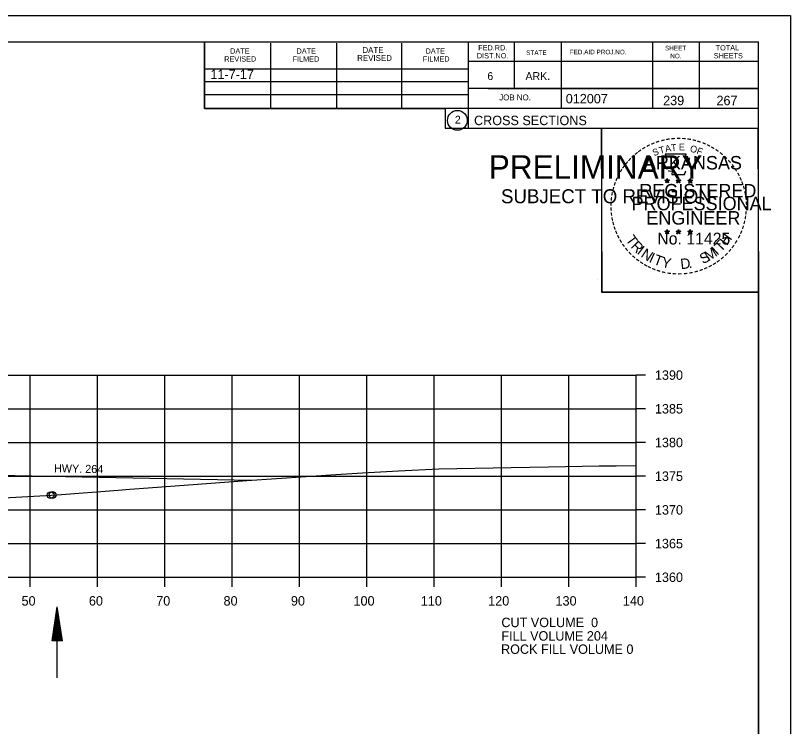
# Model space of a CAD drawing. Extents: x 1374311 to 1383814, y 384102 to 406278.
# Drawn here: x 1382687.9 to 1382803, y 403612.9 to 403718.4 of the extents above; entities that cross this region are included whole.
import ezdxf

# ---------------------------------------------------------------- set-up
doc = ezdxf.new("R2010")
doc.units = 0
for name, color, linetype in [('R_Axis', 7, 'Continuous'), ('R_Axis Annot', 7, 'Continuous'), ('R_Border', 7, 'Continuous'), ('R_Border PE', 7, 'Continuous'), ('R_Border Prem', 7, 'Continuous'), ('R_Draft', 7, 'Continuous'), ('R_Exist Surface', 7, 'Continuous'), ('R_Fin Surface', 7, 'Continuous'), ('R_Grid', 7, 'Continuous'), ('R_No Plot', 7, 'Continuous'), ('R_Water', 7, 'Continuous'), ('R_Xsect Slope', 7, 'Continuous')]:
    doc.layers.add(name, color=color, linetype=linetype)

msp = doc.modelspace()

# ---------------------------------------------------------------- linework, layer by layer
at = {"layer": 'R_Axis'}
for p, q in [((1382780.07, 403635.02), (1382780.07, 403665.02)), ((1382781.47, 403665.02), (1382780.07, 403665.02)), ((1382781.47, 403660.02), (1382780.07, 403660.02)), ((1382781.47, 403655.02), (1382780.07, 403655.02)), ((1382781.47, 403650.02), (1382780.07, 403650.02)), ((1382781.47, 403645.02), (1382780.07, 403645.02)), ((1382781.47, 403640.02), (1382780.07, 403640.02)), ((1382500.07, 403635.02), (1382780.07, 403635.02)), ((1382690.07, 403633.62), (1382690.07, 403635.02)), ((1382700.07, 403633.62), (1382700.07, 403635.02)), ((1382710.07, 403633.62), (1382710.07, 403635.02)), ((1382720.07, 403633.62), (1382720.07, 403635.02)), ((1382730.07, 403633.62), (1382730.07, 403635.02)), ((1382740.07, 403633.62), (1382740.07, 403635.02)), ((1382750.07, 403633.62), (1382750.07, 403635.02)), ((1382760.07, 403633.62), (1382760.07, 403635.02)), ((1382770.07, 403633.62), (1382770.07, 403635.02)), ((1382780.07, 403633.62), (1382780.07, 403635.02)), ((1382781.47, 403635.02), (1382780.07, 403635.02))]:
    msp.add_line(p, q, dxfattribs=at)
at = {"layer": 'R_Border'}
for p, q in [((1382482.07, 403714.48), (1382798.25, 403714.48)), ((1382715.99, 403704.6), (1382715.99, 403714.48)), ((1382725.85, 403704.6), (1382725.85, 403714.28)), ((1382735.61, 403704.6), (1382735.61, 403714.28)), ((1382745.29, 403704.6), (1382745.29, 403714.28)), ((1382755.15, 403714.48), (1382755.15, 403701.68)), ((1382761.99, 403714.48), (1382761.99, 403707.54)), ((1382768.93, 403714.48), (1382768.93, 403704.6)), ((1382782.51, 403714.48), (1382782.51, 403704.6)), ((1382789.45, 403714.48), (1382789.45, 403704.6)), ((1382798.25, 403509.02), (1382798.25, 403714.48)), ((1382798.25, 403711.54), (1382755.15, 403711.54)), ((1382798.25, 403711.56), (1382798.25, 403711.56)), ((1382715.99, 403710.46), (1382755.15, 403710.46)), ((1382715.99, 403708.6), (1382755.15, 403708.6)), ((1382715.99, 403704.6), (1382715.99, 403706.66)), ((1382715.99, 403706.66), (1382755.15, 403706.66)), ((1382798.25, 403707.54), (1382755.15, 403707.54)), ((1382758.11, 403707.54), (1382798.25, 403707.54)), ((1382798.25, 403704.6), (1382715.99, 403704.6)), ((1382755.15, 403701.68), (1382798.25, 403701.68))]:
    msp.add_line(p, q, dxfattribs=at)
msp.add_circle((1382753.54, 403702.82), 1.47, dxfattribs=at)
at = {"layer": 'R_Border PE'}
for p, q in [((1382784.69, 403694.19), (1382784.64, 403693.94)), ((1382784.69, 403693.83), (1382784.69, 403694.19)), ((1382784.69, 403694.19), (1382784.73, 403693.94)), ((1382786.36, 403694.19), (1382786.31, 403693.94)), ((1382786.36, 403693.83), (1382786.36, 403694.19)), ((1382786.36, 403694.19), (1382786.4, 403693.94)), ((1382788.12, 403694.18), (1382788.08, 403693.93)), ((1382788.12, 403693.82), (1382788.12, 403694.18)), ((1382788.12, 403694.18), (1382788.17, 403693.93)), ((1382784.34, 403693.94), (1382784.69, 403693.83)), ((1382784.34, 403693.94), (1382784.59, 403693.89)), ((1382784.34, 403693.94), (1382784.57, 403693.82)), ((1382784.47, 403693.53), (1382784.69, 403693.83)), ((1382784.47, 403693.53), (1382784.6, 403693.77)), ((1382784.47, 403693.53), (1382784.68, 403693.75)), ((1382784.9, 403693.53), (1382784.68, 403693.74)), ((1382785.03, 403693.94), (1382784.69, 403693.83)), ((1382784.9, 403693.53), (1382784.69, 403693.83)), ((1382785.03, 403693.94), (1382784.75, 403693.89)), ((1382784.9, 403693.53), (1382784.76, 403693.82)), ((1382785.03, 403693.94), (1382784.83, 403693.84)), ((1382786.01, 403693.94), (1382786.36, 403693.83)), ((1382786.01, 403693.94), (1382786.26, 403693.89)), ((1382786.01, 403693.94), (1382786.24, 403693.82)), ((1382786.14, 403693.53), (1382786.36, 403693.83)), ((1382786.14, 403693.53), (1382786.27, 403693.77)), ((1382786.14, 403693.53), (1382786.35, 403693.75)), ((1382786.57, 403693.53), (1382786.35, 403693.74)), ((1382786.7, 403693.94), (1382786.36, 403693.83)), ((1382786.57, 403693.53), (1382786.36, 403693.83)), ((1382786.7, 403693.94), (1382786.42, 403693.89)), ((1382786.57, 403693.53), (1382786.43, 403693.82)), ((1382786.7, 403693.94), (1382786.5, 403693.84)), ((1382787.77, 403693.93), (1382788.12, 403693.82)), ((1382787.77, 403693.93), (1382788.02, 403693.88)), ((1382787.77, 403693.93), (1382788.01, 403693.8)), ((1382787.9, 403693.52), (1382788.12, 403693.82)), ((1382787.9, 403693.52), (1382788.03, 403693.76)), ((1382787.9, 403693.52), (1382788.12, 403693.74)), ((1382788.47, 403693.93), (1382788.12, 403693.82)), ((1382788.33, 403693.52), (1382788.12, 403693.82)), ((1382788.33, 403693.52), (1382788.12, 403693.73)), ((1382788.47, 403693.93), (1382788.18, 403693.88)), ((1382788.33, 403693.52), (1382788.2, 403693.81)), ((1382788.47, 403693.93), (1382788.26, 403693.82)), ((1382784.33, 403686.37), (1382784.68, 403686.25)), ((1382784.33, 403686.37), (1382784.59, 403686.32)), ((1382784.33, 403686.37), (1382784.57, 403686.24)), ((1382784.47, 403685.96), (1382784.68, 403686.25)), ((1382784.47, 403685.96), (1382784.59, 403686.2)), ((1382784.47, 403685.96), (1382784.68, 403686.17)), ((1382784.68, 403686.62), (1382784.64, 403686.37)), ((1382784.68, 403686.25), (1382784.68, 403686.62)), ((1382784.68, 403686.62), (1382784.73, 403686.37)), ((1382785.03, 403686.37), (1382784.68, 403686.25)), ((1382784.89, 403685.96), (1382784.68, 403686.25)), ((1382784.89, 403685.96), (1382784.68, 403686.17)), ((1382785.03, 403686.37), (1382784.74, 403686.32)), ((1382784.89, 403685.96), (1382784.76, 403686.25)), ((1382785.03, 403686.37), (1382784.82, 403686.26)), ((1382786, 403686.37), (1382786.35, 403686.25)), ((1382786, 403686.37), (1382786.25, 403686.32)), ((1382786, 403686.37), (1382786.24, 403686.24)), ((1382786.13, 403685.96), (1382786.35, 403686.25)), ((1382786.13, 403685.96), (1382786.26, 403686.2)), ((1382786.13, 403685.96), (1382786.35, 403686.17)), ((1382786.35, 403686.62), (1382786.31, 403686.37)), ((1382786.35, 403686.25), (1382786.35, 403686.62)), ((1382786.35, 403686.62), (1382786.4, 403686.37)), ((1382786.7, 403686.37), (1382786.35, 403686.25)), ((1382786.56, 403685.96), (1382786.35, 403686.25)), ((1382786.56, 403685.96), (1382786.35, 403686.17)), ((1382786.7, 403686.37), (1382786.41, 403686.32)), ((1382786.56, 403685.96), (1382786.43, 403686.25)), ((1382786.7, 403686.37), (1382786.49, 403686.26)), ((1382787.77, 403686.36), (1382788.12, 403686.24)), ((1382787.77, 403686.36), (1382788.02, 403686.31)), ((1382787.77, 403686.36), (1382788.01, 403686.23)), ((1382787.9, 403685.95), (1382788.12, 403686.24)), ((1382787.9, 403685.95), (1382788.03, 403686.19)), ((1382787.9, 403685.95), (1382788.12, 403686.16)), ((1382788.12, 403686.61), (1382788.08, 403686.36)), ((1382788.12, 403686.24), (1382788.12, 403686.61)), ((1382788.12, 403686.61), (1382788.17, 403686.36)), ((1382788.46, 403686.36), (1382788.12, 403686.24)), ((1382788.33, 403685.95), (1382788.12, 403686.24)), ((1382788.33, 403685.95), (1382788.12, 403686.16)), ((1382788.46, 403686.36), (1382788.18, 403686.31)), ((1382788.33, 403685.95), (1382788.19, 403686.24)), ((1382788.46, 403686.36), (1382788.26, 403686.25))]:
    msp.add_line(p, q, dxfattribs=at)
for points in [[(1382784.38, 403697.82), (1382784.65, 403696.99)], [(1382787.89, 403696.89), (1382788.03, 403697.18), (1382787.35, 403697.15), (1382787.49, 403697.82), (1382784.38, 403697.82)], [(1382784.87, 403695.39), (1382784.87, 403695.31), (1382785.43, 403695.29), (1382785.38, 403694.81), (1382787.25, 403694.81), (1382787.45, 403695.35)], [(1382784.69, 403694.19), (1382784.9, 403693.53), (1382784.34, 403693.94), (1382785.03, 403693.94), (1382784.47, 403693.53), (1382784.69, 403694.19)], [(1382786.36, 403694.19), (1382786.57, 403693.53), (1382786.01, 403693.94), (1382786.7, 403693.94), (1382786.14, 403693.53), (1382786.36, 403694.19)], [(1382788.12, 403694.18), (1382788.33, 403693.52), (1382787.77, 403693.93), (1382788.47, 403693.93), (1382787.9, 403693.52), (1382788.12, 403694.18)], [(1382784.68, 403686.62), (1382784.89, 403685.96), (1382784.33, 403686.37), (1382785.03, 403686.37), (1382784.47, 403685.96), (1382784.68, 403686.62)], [(1382786.35, 403686.62), (1382786.56, 403685.96), (1382786, 403686.37), (1382786.7, 403686.37), (1382786.13, 403685.96), (1382786.35, 403686.62)], [(1382788.12, 403686.61), (1382788.33, 403685.95), (1382787.77, 403686.36), (1382788.46, 403686.36), (1382787.9, 403685.95), (1382788.12, 403686.61)]]:
    msp.add_lwpolyline(points, dxfattribs=at)
for centre, radius in [((1382784.68, 403693.83), 0.172), ((1382784.68, 403693.83), 0.145), ((1382784.68, 403693.83), 0.116), ((1382784.68, 403693.83), 0.0991), ((1382784.68, 403693.83), 0.0747), ((1382784.68, 403693.83), 0.0495), ((1382784.68, 403693.83), 0.0296), ((1382786.35, 403693.83), 0.172), ((1382786.35, 403693.83), 0.145), ((1382786.35, 403693.83), 0.116), ((1382786.35, 403693.83), 0.0991), ((1382786.35, 403693.83), 0.0747), ((1382786.35, 403693.83), 0.0495), ((1382786.35, 403693.83), 0.0296), ((1382788.12, 403693.81), 0.172), ((1382788.12, 403693.81), 0.145), ((1382788.12, 403693.81), 0.116), ((1382788.12, 403693.81), 0.0991), ((1382788.12, 403693.81), 0.0747), ((1382788.12, 403693.81), 0.0495), ((1382788.12, 403693.81), 0.0296), ((1382784.68, 403686.25), 0.172), ((1382784.68, 403686.25), 0.145), ((1382784.68, 403686.25), 0.116), ((1382784.68, 403686.25), 0.0991), ((1382784.68, 403686.25), 0.0747), ((1382784.68, 403686.25), 0.0495), ((1382784.68, 403686.25), 0.0296), ((1382786.35, 403686.25), 0.172), ((1382786.35, 403686.25), 0.145), ((1382786.35, 403686.25), 0.116), ((1382786.35, 403686.25), 0.0991), ((1382786.35, 403686.25), 0.0747), ((1382786.35, 403686.25), 0.0495), ((1382786.35, 403686.25), 0.0296), ((1382788.12, 403686.24), 0.172), ((1382788.12, 403686.24), 0.145), ((1382788.12, 403686.24), 0.116), ((1382788.12, 403686.24), 0.0991), ((1382788.12, 403686.24), 0.0747), ((1382788.12, 403686.24), 0.0495), ((1382788.12, 403686.24), 0.0296)]:
    msp.add_circle(centre, radius, dxfattribs=at)
at = {"layer": 'R_Draft'}
for p, q in [((1382693.37, 403625.61), (1382694.12, 403630.61)), ((1382693.5, 403625.61), (1382694.12, 403629.78)), ((1382694.87, 403625.61), (1382694.12, 403630.61)), ((1382694.75, 403625.61), (1382694.12, 403629.78)), ((1382693.63, 403625.61), (1382694.12, 403628.92)), ((1382694.62, 403625.61), (1382694.12, 403628.92)), ((1382693.75, 403625.61), (1382694.12, 403628.08)), ((1382694.5, 403625.61), (1382694.12, 403628.08)), ((1382693.88, 403625.61), (1382694.12, 403627.24)), ((1382694.01, 403625.61), (1382694.12, 403626.4)), ((1382694.37, 403625.61), (1382694.12, 403627.24)), ((1382694.24, 403625.61), (1382694.12, 403626.4)), ((1382694.87, 403625.61), (1382693.37, 403625.61))]:
    msp.add_line(p, q, dxfattribs=at)
at = {"layer": 'R_Exist Surface'}
msp.add_lwpolyline([(1382675.38, 403646.23), (1382692.43, 403647.17), (1382694.1, 403647.27), (1382703.16, 403647.93), (1382704.89, 403648.08), (1382707.63, 403648.27), (1382722.28, 403649.37), (1382735.46, 403650.28), (1382739.42, 403650.52), (1382744.78, 403650.8), (1382750.79, 403651.11), (1382761.54, 403651.32), (1382767.07, 403651.43), (1382774.59, 403651.54), (1382777.1, 403651.57), (1382780.07, 403651.62)], dxfattribs=at)
at = {"layer": 'R_Fin Surface'}
msp.add_lwpolyline([(1382570.02, 403647.26), (1382580.32, 403650.7), (1382585.32, 403650.6), (1382588.82, 403650.54), (1382588.83, 403650.04), (1382607.07, 403650.4), (1382608.07, 403650.42), (1382608.07, 403650.42), (1382608.08, 403650.42), (1382640.07, 403651.06), (1382640.08, 403651.06), (1382722.91, 403649.41)], dxfattribs=at)
at = {"layer": 'R_Grid'}
for p, q in [((1382500.07, 403665.02), (1382780.07, 403665.02)), ((1382690.07, 403635.02), (1382690.07, 403665.02)), ((1382700.07, 403635.02), (1382700.07, 403665.02)), ((1382710.07, 403635.02), (1382710.07, 403665.02)), ((1382720.07, 403635.02), (1382720.07, 403665.02)), ((1382730.07, 403635.02), (1382730.07, 403665.02)), ((1382740.07, 403635.02), (1382740.07, 403665.02)), ((1382750.07, 403635.02), (1382750.07, 403665.02)), ((1382760.07, 403635.02), (1382760.07, 403665.02)), ((1382770.07, 403635.02), (1382770.07, 403665.02)), ((1382780.07, 403635.02), (1382780.07, 403665.02)), ((1382500.07, 403660.02), (1382780.07, 403660.02)), ((1382500.07, 403655.02), (1382780.07, 403655.02)), ((1382500.07, 403650.02), (1382780.07, 403650.02)), ((1382500.07, 403645.02), (1382780.07, 403645.02)), ((1382500.07, 403640.02), (1382780.07, 403640.02)), ((1382500.07, 403635.02), (1382780.07, 403635.02))]:
    msp.add_line(p, q, dxfattribs=at)
at = {"layer": 'R_No Plot'}
for p, q in [((1382469.67, 403718.38), (1382803, 403718.38)), ((1382774.29, 403679.23), (1382774.29, 403679.23))]:
    msp.add_line(p, q, dxfattribs=at)
for points in [[(1382469.66, 403718.38), (1382803, 403718.38), (1382803, 403505.04), (1382469.66, 403505.04)], [(1382715.99, 403714.48), (1382715.99, 403704.6), (1382751.72, 403704.6), (1382751.72, 403701.68), (1382774.92, 403701.68), (1382774.92, 403677.35), (1382798.25, 403677.35), (1382798.25, 403509.02), (1382482.07, 403509.02), (1382482.07, 403714.48)], [(1382774.92, 403701.68), (1382798.13, 403701.68), (1382798.25, 403677.35), (1382775.04, 403677.35)]]:
    msp.add_lwpolyline(points, close=True, dxfattribs=at)
for centre in [(1382693.12, 403647.21), (1382693.13, 403647.21), (1382693.42, 403647.23)]:
    msp.add_circle(centre, 0.5, dxfattribs=at)
at = {"layer": 'R_Water'}
msp.add_line((1382694.12, 403620.11), (1382694.12, 403630.61), dxfattribs=at)

# ---------------------------------------------------------------- texts
at = {"layer": 'R_Axis Annot'}
for s, p in [('1390', (1382782.87, 403664.32)), ('1385', (1382782.87, 403659.32)), ('1380', (1382782.87, 403654.32)), ('1375', (1382782.87, 403649.32)), ('1370', (1382782.87, 403644.32)), ('1365', (1382782.87, 403639.32)), ('1360', (1382782.87, 403634.32)), ('50', (1382688.81, 403630.82)), ('60', (1382698.81, 403630.82)), ('70', (1382708.81, 403630.82)), ('80', (1382718.81, 403630.82)), ('90', (1382728.81, 403630.82)), ('100', (1382738.11, 403630.82)), ('110', (1382748.11, 403630.82)), ('120', (1382758.11, 403630.82)), ('130', (1382768.11, 403630.82)), ('140', (1382778.11, 403630.82)), ('CUT VOLUME  0', (1382760.07, 403627.62)), ('FILL VOLUME 204', (1382760.07, 403625.62))]:
    msp.add_text(s, height=1.4, dxfattribs=at).set_placement(p)
at = {"layer": 'R_Border'}
for s, height, p in [('DATE', 0.879, (1382739.43, 403712.82)), ('FED.RD.', 0.782, (1382756.63, 403713.2)), ('SHEET', 0.684, (1382784.37, 403713.2)), ('TOTAL', 0.782, (1382791.89, 403713.2)), ('DATE', 0.782, (1382719.79, 403712.72)), ('DATE', 0.782, (1382729.65, 403712.72)), ('REVISED', 0.879, (1382738.65, 403711.64)), ('DATE', 0.782, (1382748.81, 403712.72)), ('DIST.NO.', 0.782, (1382756.43, 403712.02)), ('STATE', 0.684, (1382763.75, 403712.52)), ('FED.AID PROJ.NO.', 0.684, (1382770.21, 403712.62)), ('NO.', 0.684, (1382785.15, 403712.02)), ('SHEETS', 0.782, (1382791.61, 403712.02)), ('REVISED', 0.782, (1382718.91, 403711.54)), ('FILMED', 0.782, (1382729.07, 403711.54)), ('FILMED', 0.782, (1382748.41, 403711.54)), ('6', 1.17, (1382757.99, 403708.8)), ('ARK.', 1.172, (1382763.65, 403708.8)), ('JOB NO.', 0.879, (1382759.75, 403705.78)), ('012007', 1.4, (1382769.63, 403705.34)), ('2', 1.17, (1382753.16, 403702.33)), ('CROSS SECTIONS', 1.4, (1382756.01, 403702.11))]:
    msp.add_text(s, height=height, rotation=360, dxfattribs=at).set_placement(p)
at = {"layer": 'R_Border PE'}
for s, height, rotation, p in [('-', 1.6, 19.1761, (1382783.12, 403698.94)), ('-', 1.6, 13.6301, (1382783.87, 403699.18)), ('-', 1.6, 10.2193, (1382784.55, 403699.35)), ('-', 1.6, 5.8968, (1382785.28, 403699.46)), ('-', 1.6, 0.1862, (1382786.05, 403699.53)), ('-', 1.6, 357.743, (1382786.78, 403699.52)), ('-', 1.6, 352.1617, (1382787.52, 403699.46)), ('-', 1.6, 347.2049, (1382788.24, 403699.35)), ('-', 1.6, 342.3362, (1382788.87, 403699.19)), ('-', 1.6, 34.0636, (1382781.26, 403697.99)), ('-', 1.6, 28.7918, (1382781.86, 403698.36)), ('-', 1.6, 24.3072, (1382782.49, 403698.67)), ('S', 1, 21.594, (1382782.73, 403697.49)), ('T', 1, 16.4036, (1382783.65, 403697.83)), ('A', 1, 11.2132, (1382784.47, 403698.08)), ('T', 1, 6.0228, (1382785.32, 403698.24)), ('E', 1, 0.8323, (1382786.43, 403698.35)), ('O', 1, 350.4515, (1382788.03, 403698.14)), ('F', 1, 340.0707, (1382788.98, 403697.91)), ('-', 1.6, 337.8551, (1382789.61, 403698.97)), ('-', 1.6, 334.1211, (1382790.24, 403698.7)), ('-', 1.6, 329.6409, (1382790.82, 403698.41)), ('-', 1.6, 42.9622, (1382779.77, 403696.8)), ('-', 1.6, 38.9507, (1382780.21, 403697.21)), ('-', 1.6, 36.2317, (1382780.68, 403697.59)), ('ARKANSAS', 2, 360, (1382781.23, 403695.53)), ('-', 1.6, 325.8627, (1382791.46, 403698.05)), ('-', 1.6, 320.5297, (1382792.07, 403697.63)), ('-', 1.6, 315.5786, (1382792.67, 403697.14)), ('-', 1.6, 50.6142, (1382778.92, 403695.83)), ('-', 1.6, 48.423, (1382779.33, 403696.32)), ('-', 1.6, 309.8797, (1382793.24, 403696.59)), ('-', 1.6, 306.6522, (1382793.77, 403695.99)), ('-', 1.6, 58.0706, (1382778.18, 403694.74)), ('-', 1.6, 54.2325, (1382778.51, 403695.27)), ('-', 1.4, 303.6753, (1382794.25, 403695.42)), ('-', 1.6, 67.7743, (1382777.61, 403693.51)), ('-', 1.6, 62.8713, (1382777.87, 403694.13)), ('-', 1.6, 299.6684, (1382794.57, 403694.81)), ('-', 1.6, 294.6628, (1382794.89, 403694.2)), ('-', 1.6, 75.461, (1382777.2, 403692.17)), ('-', 1.6, 72.3945, (1382777.39, 403692.88)), ('REGISTERED', 2, 360, (1382780.55, 403691.38)), ('DWB', 0.01, 360, (1382784.67, 403693.82)), ('DWB', 0.01, 360, (1382786.34, 403693.82)), ('DWB', 0.01, 360, (1382788.11, 403693.81)), ('-', 1.6, 290.5728, (1382795.15, 403693.62)), ('-', 1.6, 285.1233, (1382795.39, 403693.04)), ('-', 1.6, 81.2013, (1382777.06, 403691.46)), ('-', 1.6, 280.5493, (1382795.59, 403692.3)), ('-', 1.6, 89.0622, (1382776.96, 403690.07)), ('-', 1.6, 85.1863, (1382776.99, 403690.77)), ('PROFESSIONAL', 2, 360, (1382779.4, 403689.48)), ('-', 1.6, 276.5962, (1382795.75, 403691.53)), ('-', 1.6, 274.3301, (1382795.81, 403690.81)), ('-', 1.6, 94.1959, (1382777, 403689.34)), ('-', 1.6, 269.9407, (1382795.84, 403690.18)), ('-', 1.6, 98.9479, (1382777.07, 403688.67)), ('-', 1.6, 101.7149, (1382777.21, 403687.94)), ('ENGINEER', 2, 360, (1382781.59, 403687.35)), ('-', 1.6, 260.9953, (1382795.75, 403688.86)), ('-', 1.6, 263.5172, (1382795.82, 403689.51)), ('-', 1.6, 105.4578, (1382777.37, 403687.35)), ('-', 1.6, 109.0874, (1382777.58, 403686.71)), ('-', 1.6, 252.8681, (1382795.46, 403687.46)), ('-', 1.6, 255.7626, (1382795.64, 403688.18)), ('-', 1.6, 114.0643, (1382777.84, 403686.12)), ('T', 1.54, 306.0406, (1382778.44, 403685.09)), ('No. 11425', 1.757, 360, (1382783.22, 403684.4)), ('DWB', 0.01, 360, (1382784.67, 403686.25)), ('DWB', 0.01, 360, (1382786.34, 403686.25)), ('DWB', 0.01, 360, (1382788.1, 403686.24)), ('H', 1.54, 54.6088, (1382793.56, 403684.13)), ('-', 1.6, 247.8887, (1382795.24, 403686.79)), ('-', 1.6, 115.7289, (1382778.14, 403685.5)), ('-', 1.6, 120.4471, (1382778.5, 403684.91)), ('R', 1.54, 314.005, (1382779.2, 403684.04)), ('T', 1.54, 46.6444, (1382792.67, 403683.19)), ('-', 1.6, 239.0712, (1382794.58, 403685.41)), ('-', 1.6, 244.6197, (1382794.98, 403686.16)), ('-', 1.6, 125.8934, (1382778.9, 403684.35)), ('-', 1.6, 130.7181, (1382779.36, 403683.8)), ('I', 1.54, 321.9694, (1382780.1, 403683.11)), ('N', 1.54, 326.5002, (1382780.67, 403682.64)), ('M', 1.54, 32.6563, (1382790.83, 403681.86)), ('I', 1.54, 42.1136, (1382792.11, 403682.71)), ('-', 1.6, 231.2538, (1382793.75, 403684.19)), ('-', 1.6, 233.8452, (1382794.18, 403684.75)), ('-', 1.6, 134.2238, (1382779.88, 403683.26)), ('-', 1.6, 138.9338, (1382780.41, 403682.79)), ('I', 1.54, 335.3603, (1382781.88, 403681.85)), ('T', 1.54, 339.8912, (1382782.54, 403681.53)), ('Y', 1.54, 347.8556, (1382783.76, 403681.08)), ('S', 1.54, 26.9312, (1382789.99, 403681.45)), ('-', 1.6, 221.0851, (1382792.75, 403683.11)), ('-', 1.6, 225.7653, (1382793.27, 403683.62)), ('-', 1.6, 144.6463, (1382780.96, 403682.39)), ('-', 1.6, 148.0898, (1382781.52, 403682.02)), ('-', 1.6, 151.5704, (1382782.1, 403681.69)), ('D', 1.54, 6.3969, (1382786.74, 403680.72)), ('-', 1.6, 207.3568, (1382791.11, 403681.91)), ('-', 1.6, 212.2491, (1382791.67, 403682.26)), ('-', 1.6, 215.7363, (1382792.2, 403682.64)), ('-', 1.6, 154.6002, (1382782.62, 403681.44)), ('-', 1.6, 158.5612, (1382783.25, 403681.19)), ('-', 1.6, 162.7983, (1382783.93, 403680.98)), ('-', 1.6, 167.5555, (1382784.65, 403680.81)), ('-', 1.6, 173.1155, (1382785.42, 403680.7)), ('-', 1.6, 185.8167, (1382787.72, 403680.74)), ('-', 1.6, 191.2858, (1382788.46, 403680.88)), ('.', 1.54, 13.7642, (1382787.93, 403680.85)), ('-', 1.6, 195.4743, (1382789.19, 403681.08)), ('-', 1.6, 200.7184, (1382789.86, 403681.32)), ('-', 1.6, 204.2516, (1382790.48, 403681.59)), ('-', 1.6, 176.5183, (1382786.17, 403680.65)), ('-', 1.6, 181.5918, (1382786.91, 403680.67))]:
    msp.add_text(s, height=height, rotation=rotation, dxfattribs=at).set_placement(p)
at = {"layer": 'R_Border Prem'}
for s, height, p in [('PRELIMINARY', 3.5, (1382758.2, 403694.15)), ('DWB', 0.01, (1382758.95, 403696)), ('SUBJECT TO REVISION', 2.0751, (1382760.01, 403690.52))]:
    msp.add_text(s, height=height, rotation=360, dxfattribs=at).set_placement(p)
at = {"layer": 'R_Fin Surface'}
for s, p in [('11-7-17', (1382716.86, 403708.95)), ('ROCK FILL VOLUME 0', (1382760.02, 403623.65))]:
    msp.add_text(s, height=1.4, dxfattribs=at).set_placement(p)
at = {"layer": 'R_Water'}
for s, p in [('239', (1382784.09, 403705.07)), ('267', (1382792.01, 403705.07))]:
    msp.add_text(s, height=1.4, rotation=360, dxfattribs=at).set_placement(p)
at = {"layer": 'R_Xsect Slope'}
msp.add_text('HWY. 264', height=1.2, rotation=358.8542, dxfattribs=at).set_placement((1382693.62, 403650.6))

doc.saveas('drawing.dxf')
